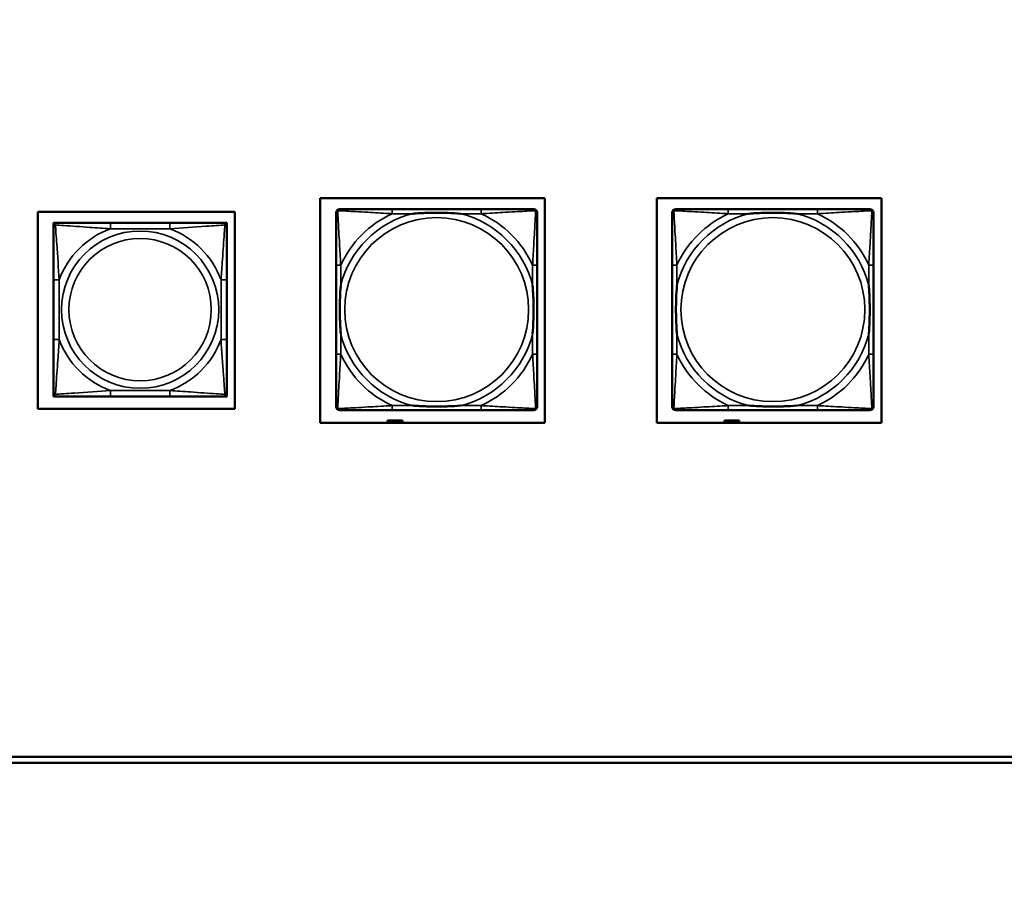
# Model space of a CAD drawing. Header units: inches. Extents: x 1.9 to 64.4, y 1.6 to 69.2.
# Tile 278 of 328: x 52.6 to 55.9, y 47.9 to 50.8. Entities that reach past the tile are written whole.
import ezdxf

# ---------------------------------------------------------------- set-up
doc = ezdxf.new("R2010")
doc.units = ezdxf.units.IN
doc.header["$MEASUREMENT"] = 0
for name, color, linetype, lineweight in [('Dimension (ANSI)', 7, 'Continuous', 25), ('Visible (ANSI)', 7, 'Continuous', 50), ('Visible Narrow (ANSI)', 7, 'Continuous', 35)]:
    doc.layers.add(name, color=color, linetype=linetype, lineweight=lineweight)
doc.styles.add('Note Text (ANSI)', font='tahoma.ttf')
doc.dimstyles.new('Default (ANSI)', dxfattribs={"dimtxt": 0.5, "dimasz": 0.098425, "dimexe": 0.125, "dimexo": 0.0625, "dimgap": 0.031496, "dimtad": 0, "dimtih": 1, "dimtoh": 1, "dimrnd": 1e-08, "dimzin": 4, "dimdsep": 46, "dimtxsty": 'Note Text (ANSI)', "dimcen": 0.09, "dimdle": 0.393701, "dimclrd": 256, "dimclre": 256, "dimclrt": 256, "dimadec": 0, "dimazin": 1, "dimtfac": 1, "dimtofl": 0, "dimtmove": 0, "dimatfit": 3, "dimfxl": 1, "dimtolj": 1, "dimtzin": 4, "dimlwd": -1, "dimlwe": -1, "dimarcsym": 0})

# ---------------------------------------------------------------- blocks, each defined once
blk = doc.blocks.new('*D10')
at = {"layer": 'Defpoints', "color": 0}
for p in [(59.5224, 65.0112), (54.8947, 40.8796), (62.5145, 40.8796)]:
    blk.add_point(p, dxfattribs=at)
at = {"layer": 'Dimension (ANSI)'}
for p, q in [((59.5849, 65.0112), (62.6395, 65.0112)), ((62.5145, 64.9128), (62.5145, 53.304)), ((62.5145, 40.978), (62.5145, 52.5868)), ((54.9572, 40.8796), (62.6395, 40.8796))]:
    blk.add_line(p, q, dxfattribs=at)
for points in [[(62.4981, 64.9128), (62.5309, 64.9128), (62.5145, 65.0112)], [(62.4981, 40.978), (62.5309, 40.978), (62.5145, 40.8796)]]:
    blk.add_solid(points, dxfattribs=at)
at = {"layer": 'Dimension (ANSI)', "insert": (60.4801, 53.2725), "char_height": 0.5, "attachment_point": 1, "style": 'Note Text (ANSI)'}
blk.add_mtext('\\A1;24.13 [612.9]', dxfattribs=at)

msp = doc.modelspace()

# ---------------------------------------------------------------- linework, layer by layer
at = {"layer": 'Visible (ANSI)'}
for p, q in [((53.5874, 49.4318), (53.5874, 50.1968)), ((53.5874, 50.1968), (54.3525, 50.1968)), ((54.3525, 50.1968), (54.3525, 49.4318)), ((54.7334, 49.4318), (54.7334, 50.1968)), ((54.7334, 50.1968), (55.4985, 50.1968)), ((55.4985, 50.1968), (55.4985, 49.4318)), ((52.6257, 49.4798), (52.6257, 50.1503)), ((52.6257, 50.1503), (53.2962, 50.1503)), ((53.2962, 50.1503), (53.2962, 49.4798)), ((54.1358, 50.1599), (53.8318, 50.1599)), ((55.2808, 50.1599), (54.9768, 50.1599)), ((52.6785, 50.1127), (52.6903, 50.1127)), ((52.6785, 50.1009), (52.6785, 50.1127)), ((53.075, 50.1127), (52.8727, 50.1127)), ((53.2573, 50.1127), (53.2691, 50.1127)), ((53.2691, 50.1127), (53.2691, 50.1009)), ((53.6413, 49.9694), (53.6413, 49.6654)), ((54.3263, 49.6654), (54.3263, 49.9694)), ((54.7863, 49.9694), (54.7863, 49.6654)), ((55.4713, 49.6654), (55.4713, 49.9694)), ((52.6785, 49.9185), (52.6785, 49.7162)), ((53.2691, 49.7162), (53.2691, 49.9185)), ((52.6785, 49.5221), (52.6785, 49.5339)), ((53.2691, 49.5339), (53.2691, 49.5221)), ((52.6903, 49.5221), (52.6785, 49.5221)), ((52.8727, 49.5221), (53.075, 49.5221)), ((53.2691, 49.5221), (53.2573, 49.5221)), ((53.2962, 49.4798), (52.6257, 49.4798)), ((53.8318, 49.4749), (54.1358, 49.4749)), ((54.9768, 49.4749), (55.2808, 49.4749)), ((54.3525, 49.4318), (53.5874, 49.4318)), ((53.8224, 49.4396), (53.8166, 49.4396)), ((53.8166, 49.4396), (53.8166, 49.4318)), ((53.8224, 49.4396), (53.8537, 49.4396)), ((53.8224, 49.4318), (53.8224, 49.4396)), ((53.8537, 49.4318), (53.8537, 49.4396)), ((53.8537, 49.4396), (53.8578, 49.4396)), ((53.8578, 49.4396), (53.8578, 49.4318)), ((53.8578, 49.4396), (53.8617, 49.4396)), ((53.8676, 49.4396), (53.8617, 49.4396)), ((53.8617, 49.4396), (53.8617, 49.4318)), ((53.8676, 49.4318), (53.8676, 49.4396)), ((55.4985, 49.4318), (54.7334, 49.4318)), ((54.9694, 49.4396), (54.9636, 49.4396)), ((54.9636, 49.4396), (54.9636, 49.4318)), ((54.9694, 49.4396), (55.0007, 49.4396)), ((54.9694, 49.4318), (54.9694, 49.4396)), ((55.0007, 49.4318), (55.0007, 49.4396)), ((55.0007, 49.4396), (55.0048, 49.4396)), ((55.0048, 49.4396), (55.0048, 49.4318)), ((55.0048, 49.4396), (55.0087, 49.4396)), ((55.0146, 49.4396), (55.0087, 49.4396)), ((55.0087, 49.4396), (55.0087, 49.4318)), ((55.0146, 49.4318), (55.0146, 49.4396)), ((51.2755, 48.2945), (58.1652, 48.2945)), ((58.1652, 48.2745), (51.2755, 48.2745))]:
    msp.add_line(p, q, dxfattribs=at)
for centre, start, end in [((53.6531, 50.1481), 90, 180), ((54.3145, 50.1481), 0, 90), ((54.7981, 50.1481), 90, 180), ((55.4595, 50.1481), 0, 90), ((52.6903, 50.1009), 90, 180), ((53.2573, 50.1009), 0, 90), ((52.6903, 49.5339), 180, 270), ((53.2573, 49.5339), 270, 0), ((53.6531, 49.4867), 180, 270), ((54.3145, 49.4867), 270, 360), ((54.7981, 49.4867), 180, 270), ((55.4595, 49.4867), 270, 360)]:
    msp.add_arc(centre, 0.0118, start, end, dxfattribs=at)
for points, knots in [([(53.6413, 50.1481), (53.6413, 50.1332), (53.6413, 50.0916), (53.6413, 50.051), (53.6413, 50.0244), (53.6413, 49.9966), (53.6413, 49.9694)], [-0.5252205, -0.5252205, -0.5252205, -0.5252205, -0.20743, -0.20743, -0.20743, 0, 0, 0, 0]), ([(53.8318, 50.1599), (53.8283, 50.1599), (53.8247, 50.1599), (53.8211, 50.1599), (53.7879, 50.1599), (53.7542, 50.1599), (53.7233, 50.1599), (53.6964, 50.1599), (53.6708, 50.1599), (53.6574, 50.1599), (53.6558, 50.1599), (53.6543, 50.1599), (53.6531, 50.1599)], [0, 0, 0, 0, 0.0272471, 0.0272471, 0.0272471, 0.2790553, 0.2790553, 0.2790553, 0.4988354, 0.4988354, 0.4988354, 0.5252205, 0.5252205, 0.5252205, 0.5252205]), ([(53.9011, 50.1442), (53.9015, 50.1442), (53.9019, 50.1442), (53.9184, 50.1455), (53.9345, 50.1463), (53.9575, 50.147), (53.9642, 50.1472), (53.9733, 50.1473), (53.9758, 50.1473), (53.9799, 50.1473), (53.9815, 50.1473), (53.9846, 50.1473), (53.9861, 50.1473), (53.9897, 50.1473), (53.9918, 50.1473), (53.9979, 50.1473), (54.0021, 50.1472), (54.0118, 50.147), (54.0174, 50.1468), (54.0372, 50.1461), (54.0512, 50.1453), (54.0657, 50.1442), (54.0661, 50.1442), (54.0666, 50.1442)], [-0.416114, -0.416114, -0.416114, -0.416114, -0.4127691, -0.4127691, -0.2896446, -0.2896446, -0.2388934, -0.2388934, -0.2201881, -0.2201881, -0.2080204, -0.2080204, -0.196499, -0.196499, -0.1809939, -0.1809939, -0.149741, -0.149741, -0.1073162, -0.1073162, 0, 0, 0.0033356, 0.0033356, 0.0033356, 0.0033356]), ([(54.3145, 50.1599), (54.2996, 50.1599), (54.258, 50.1599), (54.2174, 50.1599), (54.1908, 50.1599), (54.163, 50.1599), (54.1358, 50.1599)], [-0.5252205, -0.5252205, -0.5252205, -0.5252205, -0.20743, -0.20743, -0.20743, 0, 0, 0, 0]), ([(54.3263, 49.9694), (54.3263, 49.9729), (54.3263, 49.9765), (54.3263, 49.9801), (54.3263, 50.0133), (54.3263, 50.047), (54.3263, 50.0779), (54.3263, 50.1048), (54.3263, 50.1304), (54.3263, 50.1438), (54.3263, 50.1454), (54.3263, 50.1469), (54.3263, 50.1481)], [0, 0, 0, 0, 0.0272471, 0.0272471, 0.0272471, 0.2790553, 0.2790553, 0.2790553, 0.4988354, 0.4988354, 0.4988354, 0.5252205, 0.5252205, 0.5252205, 0.5252205]), ([(54.7863, 50.1481), (54.7863, 50.1332), (54.7863, 50.0916), (54.7863, 50.051), (54.7863, 50.0244), (54.7863, 49.9966), (54.7863, 49.9694)], [-0.5252205, -0.5252205, -0.5252205, -0.5252205, -0.20743, -0.20743, -0.20743, 0, 0, 0, 0]), ([(54.9768, 50.1599), (54.9733, 50.1599), (54.9697, 50.1599), (54.9661, 50.1599), (54.9329, 50.1599), (54.8992, 50.1599), (54.8683, 50.1599), (54.8414, 50.1599), (54.8158, 50.1599), (54.8024, 50.1599), (54.8008, 50.1599), (54.7993, 50.1599), (54.7981, 50.1599)], [0, 0, 0, 0, 0.0272471, 0.0272471, 0.0272471, 0.2790553, 0.2790553, 0.2790553, 0.4988354, 0.4988354, 0.4988354, 0.5252205, 0.5252205, 0.5252205, 0.5252205]), ([(55.0461, 50.1442), (55.0465, 50.1442), (55.0469, 50.1442), (55.0634, 50.1455), (55.0795, 50.1463), (55.1025, 50.147), (55.1092, 50.1472), (55.1183, 50.1473), (55.1208, 50.1473), (55.1249, 50.1473), (55.1265, 50.1473), (55.1296, 50.1473), (55.1311, 50.1473), (55.1347, 50.1473), (55.1368, 50.1473), (55.1429, 50.1473), (55.1471, 50.1472), (55.1568, 50.147), (55.1624, 50.1468), (55.1822, 50.1461), (55.1962, 50.1453), (55.2107, 50.1442), (55.2111, 50.1442), (55.2116, 50.1442)], [-0.416114, -0.416114, -0.416114, -0.416114, -0.4127691, -0.4127691, -0.2896446, -0.2896446, -0.2388934, -0.2388934, -0.2201881, -0.2201881, -0.2080204, -0.2080204, -0.196499, -0.196499, -0.1809939, -0.1809939, -0.149741, -0.149741, -0.1073162, -0.1073162, 0, 0, 0.0033356, 0.0033356, 0.0033356, 0.0033356]), ([(55.4595, 50.1599), (55.4446, 50.1599), (55.403, 50.1599), (55.3624, 50.1599), (55.3358, 50.1599), (55.308, 50.1599), (55.2808, 50.1599)], [-0.5252205, -0.5252205, -0.5252205, -0.5252205, -0.20743, -0.20743, -0.20743, 0, 0, 0, 0]), ([(55.4713, 49.9694), (55.4713, 49.9729), (55.4713, 49.9765), (55.4713, 49.9801), (55.4713, 50.0133), (55.4713, 50.047), (55.4713, 50.0779), (55.4713, 50.1048), (55.4713, 50.1304), (55.4713, 50.1438), (55.4713, 50.1454), (55.4713, 50.1469), (55.4713, 50.1481)], [0, 0, 0, 0, 0.0272471, 0.0272471, 0.0272471, 0.2790553, 0.2790553, 0.2790553, 0.4988354, 0.4988354, 0.4988354, 0.5252205, 0.5252205, 0.5252205, 0.5252205]), ([(52.8727, 50.1127), (52.849, 50.1127), (52.825, 50.1127), (52.8016, 50.1127), (52.771, 50.1127), (52.7401, 50.1127), (52.7168, 50.1127), (52.7048, 50.1127), (52.6952, 50.1127), (52.6903, 50.1127)], [0.2569537, 0.2569537, 0.2569537, 0.2569537, 0.4371919, 0.4371919, 0.4371919, 0.6739428, 0.6739428, 0.6739428, 0.7963818, 0.7963818, 0.7963818, 0.7963818]), ([(53.2573, 50.1127), (53.2515, 50.1127), (53.239, 50.1127), (53.2238, 50.1127), (53.2004, 50.1127), (53.1713, 50.1127), (53.1422, 50.1127), (53.12, 50.1127), (53.0974, 50.1127), (53.075, 50.1127)], [-0.7968224, -0.7968224, -0.7968224, -0.7968224, -0.6514613, -0.6514613, -0.6514613, -0.427691, -0.427691, -0.427691, -0.2569517, -0.2569517, -0.2569517, -0.2569517]), ([(52.6785, 50.1009), (52.6785, 50.0951), (52.6785, 50.0826), (52.6785, 50.0674), (52.6785, 50.044), (52.6785, 50.0149), (52.6785, 49.9858), (52.6785, 49.9636), (52.6785, 49.941), (52.6785, 49.9185)], [-0.7968224, -0.7968224, -0.7968224, -0.7968224, -0.6514613, -0.6514613, -0.6514613, -0.427691, -0.427691, -0.427691, -0.2569517, -0.2569517, -0.2569517, -0.2569517]), ([(53.2691, 49.9185), (53.2691, 49.9422), (53.2691, 49.9662), (53.2691, 49.9896), (53.2691, 50.0202), (53.2691, 50.0511), (53.2691, 50.0744), (53.2691, 50.0864), (53.2691, 50.096), (53.2691, 50.1009)], [0.2569537, 0.2569537, 0.2569537, 0.2569537, 0.4371919, 0.4371919, 0.4371919, 0.6739428, 0.6739428, 0.6739428, 0.7963818, 0.7963818, 0.7963818, 0.7963818]), ([(53.657, 49.7347), (53.657, 49.7351), (53.657, 49.7355), (53.6557, 49.752), (53.6549, 49.7681), (53.6542, 49.791), (53.654, 49.7977), (53.6539, 49.8069), (53.6539, 49.8094), (53.6539, 49.8135), (53.6539, 49.8151), (53.6539, 49.8182), (53.6539, 49.8197), (53.6539, 49.8233), (53.6539, 49.8254), (53.6539, 49.8315), (53.654, 49.8357), (53.6542, 49.8454), (53.6544, 49.851), (53.6551, 49.8708), (53.6559, 49.8848), (53.657, 49.8993), (53.657, 49.8997), (53.657, 49.9002)], [-0.416114, -0.416114, -0.416114, -0.416114, -0.4127691, -0.4127691, -0.2896446, -0.2896446, -0.2388934, -0.2388934, -0.2201881, -0.2201881, -0.2080204, -0.2080204, -0.196499, -0.196499, -0.1809939, -0.1809939, -0.149741, -0.149741, -0.1073162, -0.1073162, 0, 0, 0.0033356, 0.0033356, 0.0033356, 0.0033356]), ([(54.3106, 49.9002), (54.3106, 49.8997), (54.3106, 49.8993), (54.3119, 49.8828), (54.3127, 49.8667), (54.3135, 49.8438), (54.3136, 49.8371), (54.3137, 49.8279), (54.3137, 49.8254), (54.3137, 49.8213), (54.3138, 49.8197), (54.3138, 49.8166), (54.3138, 49.8151), (54.3137, 49.8115), (54.3137, 49.8095), (54.3137, 49.8033), (54.3136, 49.7991), (54.3134, 49.7894), (54.3132, 49.7838), (54.3125, 49.7641), (54.3117, 49.75), (54.3106, 49.7355), (54.3106, 49.7351), (54.3106, 49.7347)], [-0.416114, -0.416114, -0.416114, -0.416114, -0.4127691, -0.4127691, -0.2896446, -0.2896446, -0.2388934, -0.2388934, -0.2201881, -0.2201881, -0.2080204, -0.2080204, -0.196499, -0.196499, -0.1809939, -0.1809939, -0.149741, -0.149741, -0.1073162, -0.1073162, 0, 0, 0.0033356, 0.0033356, 0.0033356, 0.0033356]), ([(54.802, 49.7347), (54.802, 49.7351), (54.802, 49.7355), (54.8007, 49.752), (54.7999, 49.7681), (54.7992, 49.791), (54.799, 49.7977), (54.7989, 49.8069), (54.7989, 49.8094), (54.7989, 49.8135), (54.7989, 49.8151), (54.7989, 49.8182), (54.7989, 49.8197), (54.7989, 49.8233), (54.7989, 49.8254), (54.7989, 49.8315), (54.799, 49.8357), (54.7992, 49.8454), (54.7994, 49.851), (54.8001, 49.8708), (54.8009, 49.8848), (54.802, 49.8993), (54.802, 49.8997), (54.802, 49.9002)], [-0.416114, -0.416114, -0.416114, -0.416114, -0.4127691, -0.4127691, -0.2896446, -0.2896446, -0.2388934, -0.2388934, -0.2201881, -0.2201881, -0.2080204, -0.2080204, -0.196499, -0.196499, -0.1809939, -0.1809939, -0.149741, -0.149741, -0.1073162, -0.1073162, 0, 0, 0.0033356, 0.0033356, 0.0033356, 0.0033356]), ([(55.4556, 49.9002), (55.4556, 49.8997), (55.4556, 49.8993), (55.4569, 49.8828), (55.4577, 49.8667), (55.4585, 49.8438), (55.4586, 49.8371), (55.4587, 49.8279), (55.4587, 49.8254), (55.4587, 49.8213), (55.4588, 49.8197), (55.4588, 49.8166), (55.4588, 49.8151), (55.4587, 49.8115), (55.4587, 49.8095), (55.4587, 49.8033), (55.4586, 49.7991), (55.4584, 49.7894), (55.4582, 49.7838), (55.4575, 49.7641), (55.4567, 49.75), (55.4556, 49.7355), (55.4556, 49.7351), (55.4556, 49.7347)], [-0.416114, -0.416114, -0.416114, -0.416114, -0.4127691, -0.4127691, -0.2896446, -0.2896446, -0.2388934, -0.2388934, -0.2201881, -0.2201881, -0.2080204, -0.2080204, -0.196499, -0.196499, -0.1809939, -0.1809939, -0.149741, -0.149741, -0.1073162, -0.1073162, 0, 0, 0.0033356, 0.0033356, 0.0033356, 0.0033356]), ([(52.6785, 49.7162), (52.6785, 49.6926), (52.6785, 49.6686), (52.6785, 49.6452), (52.6785, 49.6146), (52.6785, 49.5837), (52.6785, 49.5604), (52.6785, 49.5484), (52.6785, 49.5388), (52.6785, 49.5339)], [0.2569537, 0.2569537, 0.2569537, 0.2569537, 0.4371919, 0.4371919, 0.4371919, 0.6739428, 0.6739428, 0.6739428, 0.7963818, 0.7963818, 0.7963818, 0.7963818]), ([(53.2691, 49.5339), (53.2691, 49.5397), (53.2691, 49.5522), (53.2691, 49.5674), (53.2691, 49.5908), (53.2691, 49.6199), (53.2691, 49.649), (53.2691, 49.6712), (53.2691, 49.6938), (53.2691, 49.7162)], [-0.7968224, -0.7968224, -0.7968224, -0.7968224, -0.6514613, -0.6514613, -0.6514613, -0.427691, -0.427691, -0.427691, -0.2569517, -0.2569517, -0.2569517, -0.2569517]), ([(53.6413, 49.6654), (53.6413, 49.6382), (53.6413, 49.6104), (53.6413, 49.5838), (53.6413, 49.5432), (53.6413, 49.5016), (53.6413, 49.4867)], [3.9382945, 3.9382945, 3.9382945, 3.9382945, 4.1457245, 4.1457245, 4.1457245, 4.463515, 4.463515, 4.463515, 4.463515]), ([(54.3263, 49.4867), (54.3263, 49.5016), (54.3263, 49.5432), (54.3263, 49.5838), (54.3263, 49.6104), (54.3263, 49.6382), (54.3263, 49.6654)], [-0.5252205, -0.5252205, -0.5252205, -0.5252205, -0.20743, -0.20743, -0.20743, 0, 0, 0, 0]), ([(54.7863, 49.6654), (54.7863, 49.6382), (54.7863, 49.6104), (54.7863, 49.5838), (54.7863, 49.5432), (54.7863, 49.5016), (54.7863, 49.4867)], [3.9382945, 3.9382945, 3.9382945, 3.9382945, 4.1457245, 4.1457245, 4.1457245, 4.463515, 4.463515, 4.463515, 4.463515]), ([(55.4713, 49.4867), (55.4713, 49.5016), (55.4713, 49.5432), (55.4713, 49.5838), (55.4713, 49.6104), (55.4713, 49.6382), (55.4713, 49.6654)], [-0.5252205, -0.5252205, -0.5252205, -0.5252205, -0.20743, -0.20743, -0.20743, 0, 0, 0, 0]), ([(52.6903, 49.5221), (52.6961, 49.5221), (52.7086, 49.5221), (52.7238, 49.5221), (52.7472, 49.5221), (52.7763, 49.5221), (52.8054, 49.5221), (52.8276, 49.5221), (52.8502, 49.5221), (52.8727, 49.5221)], [-0.7968224, -0.7968224, -0.7968224, -0.7968224, -0.6514613, -0.6514613, -0.6514613, -0.427691, -0.427691, -0.427691, -0.2569517, -0.2569517, -0.2569517, -0.2569517]), ([(53.075, 49.5221), (53.0986, 49.5221), (53.1226, 49.5221), (53.146, 49.5221), (53.1766, 49.5221), (53.2075, 49.5221), (53.2308, 49.5221), (53.2428, 49.5221), (53.2524, 49.5221), (53.2573, 49.5221)], [0.2569537, 0.2569537, 0.2569537, 0.2569537, 0.4371919, 0.4371919, 0.4371919, 0.6739428, 0.6739428, 0.6739428, 0.7963818, 0.7963818, 0.7963818, 0.7963818]), ([(53.6531, 49.4749), (53.668, 49.4749), (53.7096, 49.4749), (53.7502, 49.4749), (53.7768, 49.4749), (53.8046, 49.4749), (53.8318, 49.4749)], [-0.5252205, -0.5252205, -0.5252205, -0.5252205, -0.20743, -0.20743, -0.20743, 0, 0, 0, 0]), ([(54.0666, 49.4906), (54.0661, 49.4906), (54.0657, 49.4906), (54.0512, 49.4895), (54.0372, 49.4887), (54.0174, 49.488), (54.0118, 49.4878), (54.0021, 49.4876), (53.9979, 49.4875), (53.9918, 49.4875), (53.9897, 49.4875), (53.9861, 49.4875), (53.9846, 49.4875), (53.9815, 49.4875), (53.9799, 49.4875), (53.9758, 49.4875), (53.9733, 49.4875), (53.9642, 49.4876), (53.9575, 49.4878), (53.9345, 49.4885), (53.9184, 49.4893), (53.9019, 49.4906), (53.9015, 49.4906), (53.9011, 49.4906)], [-0.4149464, -0.4149464, -0.4149464, -0.4149464, -0.41162, -0.41162, -0.3046026, -0.3046026, -0.2622958, -0.2622958, -0.23113, -0.23113, -0.215668, -0.215668, -0.2041787, -0.2041787, -0.1920448, -0.1920448, -0.1733916, -0.1733916, -0.1227817, -0.1227817, 0, 0, 0.0033356, 0.0033356, 0.0033356, 0.0033356]), ([(54.1358, 49.4749), (54.163, 49.4749), (54.1908, 49.4749), (54.2174, 49.4749), (54.258, 49.4749), (54.2996, 49.4749), (54.3145, 49.4749)], [3.9382945, 3.9382945, 3.9382945, 3.9382945, 4.1457245, 4.1457245, 4.1457245, 4.463515, 4.463515, 4.463515, 4.463515]), ([(54.7981, 49.4749), (54.813, 49.4749), (54.8546, 49.4749), (54.8952, 49.4749), (54.9218, 49.4749), (54.9496, 49.4749), (54.9768, 49.4749)], [-0.5252205, -0.5252205, -0.5252205, -0.5252205, -0.20743, -0.20743, -0.20743, 0, 0, 0, 0]), ([(55.2116, 49.4906), (55.2111, 49.4906), (55.2107, 49.4906), (55.1962, 49.4895), (55.1822, 49.4887), (55.1624, 49.488), (55.1568, 49.4878), (55.1471, 49.4876), (55.1429, 49.4875), (55.1368, 49.4875), (55.1347, 49.4875), (55.1311, 49.4875), (55.1296, 49.4875), (55.1265, 49.4875), (55.1249, 49.4875), (55.1208, 49.4875), (55.1183, 49.4875), (55.1092, 49.4876), (55.1025, 49.4878), (55.0795, 49.4885), (55.0634, 49.4893), (55.0469, 49.4906), (55.0465, 49.4906), (55.0461, 49.4906)], [-0.4149464, -0.4149464, -0.4149464, -0.4149464, -0.41162, -0.41162, -0.3046026, -0.3046026, -0.2622958, -0.2622958, -0.23113, -0.23113, -0.215668, -0.215668, -0.2041787, -0.2041787, -0.1920448, -0.1920448, -0.1733916, -0.1733916, -0.1227817, -0.1227817, 0, 0, 0.0033356, 0.0033356, 0.0033356, 0.0033356]), ([(55.2808, 49.4749), (55.308, 49.4749), (55.3358, 49.4749), (55.3624, 49.4749), (55.403, 49.4749), (55.4446, 49.4749), (55.4595, 49.4749)], [3.9382945, 3.9382945, 3.9382945, 3.9382945, 4.1457245, 4.1457245, 4.1457245, 4.463515, 4.463515, 4.463515, 4.463515])]:
    msp.add_open_spline(points, degree=3, knots=knots, dxfattribs=at)
at = {"layer": 'Visible Narrow (ANSI)'}
for p, q in [((53.8318, 50.1599), (53.8318, 50.1442)), ((53.8318, 50.1442), (53.9011, 50.1442)), ((54.0666, 50.1442), (54.1358, 50.1442)), ((54.1358, 50.1599), (54.1358, 50.1442)), ((54.9768, 50.1599), (54.9768, 50.1442)), ((54.9768, 50.1442), (55.0461, 50.1442)), ((55.2116, 50.1442), (55.2808, 50.1442)), ((55.2808, 50.1599), (55.2808, 50.1442)), ((52.8727, 50.1127), (52.8727, 50.093)), ((53.075, 50.1127), (53.075, 50.093)), ((52.8727, 50.093), (53.075, 50.093)), ((53.657, 49.9694), (53.6413, 49.9694)), ((53.657, 49.9002), (53.657, 49.9694)), ((54.3263, 49.9694), (54.3106, 49.9694)), ((54.3106, 49.9694), (54.3106, 49.9002)), ((54.802, 49.9694), (54.7863, 49.9694)), ((54.802, 49.9002), (54.802, 49.9694)), ((55.4713, 49.9694), (55.4556, 49.9694)), ((55.4556, 49.9694), (55.4556, 49.9002)), ((52.6785, 49.9185), (52.6982, 49.9185)), ((52.6982, 49.7162), (52.6982, 49.9185)), ((53.2494, 49.9185), (53.2494, 49.7162)), ((53.2691, 49.9185), (53.2494, 49.9185)), ((53.657, 49.6654), (53.657, 49.7347)), ((54.3106, 49.7347), (54.3106, 49.6654)), ((54.802, 49.6654), (54.802, 49.7347)), ((55.4556, 49.7347), (55.4556, 49.6654)), ((52.6785, 49.7162), (52.6982, 49.7162)), ((53.2691, 49.7162), (53.2494, 49.7162)), ((53.657, 49.6654), (53.6413, 49.6654)), ((54.3263, 49.6654), (54.3106, 49.6654)), ((54.802, 49.6654), (54.7863, 49.6654)), ((55.4713, 49.6654), (55.4556, 49.6654)), ((53.075, 49.5418), (52.8727, 49.5418)), ((52.8727, 49.5221), (52.8727, 49.5418)), ((53.075, 49.5221), (53.075, 49.5418)), ((53.8318, 49.4906), (53.8318, 49.4749)), ((53.9011, 49.4906), (53.8318, 49.4906)), ((54.1358, 49.4906), (54.0666, 49.4906)), ((54.1358, 49.4906), (54.1358, 49.4749)), ((54.9768, 49.4906), (54.9768, 49.4749)), ((55.0461, 49.4906), (54.9768, 49.4906)), ((55.2808, 49.4906), (55.2116, 49.4906)), ((55.2808, 49.4906), (55.2808, 49.4749))]:
    msp.add_line(p, q, dxfattribs=at)
for centre, radius in [((53.9838, 49.8174), 0.3133), ((55.1288, 49.8174), 0.3133), ((52.9738, 49.8174), 0.2678), ((52.9738, 49.8174), 0.2424)]:
    msp.add_circle(centre, radius, dxfattribs=at)
for centre, radius, start, end in [((53.9838, 49.8174), 0.3371, 104.2103, 165.7897), ((53.9838, 49.8174), 0.3604, 114.9407, 155.0593), ((53.9838, 49.8174), 0.3371, 14.2103, 75.7897), ((53.9838, 49.8174), 0.3604, 24.9407, 65.0593), ((55.1288, 49.8174), 0.3371, 104.2103, 165.7897), ((55.1288, 49.8174), 0.3604, 114.9407, 155.0593), ((55.1288, 49.8174), 0.3371, 14.2103, 75.7897), ((55.1288, 49.8174), 0.3604, 24.9407, 65.0593), ((52.9738, 49.8174), 0.2936, 110.1547, 159.8453), ((52.9738, 49.8174), 0.2936, 20.1547, 69.8453), ((53.9838, 49.8174), 0.3371, 194.2103, 255.7897), ((53.9838, 49.8174), 0.3371, 284.2103, 345.7897), ((55.1288, 49.8174), 0.3371, 194.2103, 255.7897), ((55.1288, 49.8174), 0.3371, 284.2103, 345.7897), ((52.9738, 49.8174), 0.2936, 200.1547, 249.8453), ((52.9738, 49.8174), 0.2936, 290.1547, 339.8453), ((53.9838, 49.8174), 0.3604, 204.9407, 245.0593), ((53.9838, 49.8174), 0.3604, 294.9407, 335.0593), ((55.1288, 49.8174), 0.3604, 204.9407, 245.0593), ((55.1288, 49.8174), 0.3604, 294.9407, 335.0593)]:
    msp.add_arc(centre, radius, start, end, dxfattribs=at)
for points, knots in [([(53.6413, 50.1481), (53.6413, 50.1487), (53.6414, 50.1493), (53.6416, 50.1503), (53.6418, 50.1507), (53.6421, 50.1514), (53.6422, 50.1516), (53.6425, 50.152), (53.6426, 50.1521), (53.6429, 50.1525), (53.6432, 50.1528), (53.6439, 50.1534), (53.6444, 50.1537), (53.6455, 50.1542), (53.646, 50.1545), (53.6466, 50.1546)], [-0.02627331, -0.02627331, -0.02627331, -0.02627331, -0.02158775, -0.02158775, -0.01736415, -0.01736415, -0.0147244, -0.0147244, -0.01307456, -0.01307456, -0.00977487, -0.00977487, -0.00449537, -0.00449537, 0.00012419, 0.00012419, 0.00012419, 0.00012419]), ([(53.6466, 50.1546), (53.6468, 50.1552), (53.647, 50.1558), (53.6475, 50.1568), (53.6478, 50.1573), (53.6484, 50.158), (53.6487, 50.1583), (53.6491, 50.1586), (53.6492, 50.1587), (53.6496, 50.159), (53.6499, 50.1591), (53.6505, 50.1594), (53.6509, 50.1596), (53.6519, 50.1598), (53.6525, 50.1599), (53.6531, 50.1599)], [-0.00012419, -0.00012419, -0.00012419, -0.00012419, 0.00449537, 0.00449537, 0.00977487, 0.00977487, 0.01307456, 0.01307456, 0.0147244, 0.0147244, 0.01736415, 0.01736415, 0.02158775, 0.02158775, 0.02627331, 0.02627331, 0.02627331, 0.02627331]), ([(53.657, 49.9694), (53.6568, 49.9731), (53.6566, 49.9769), (53.6551, 50.0042), (53.6537, 50.0284), (53.6515, 50.0663), (53.6507, 50.0803), (53.6487, 50.1156), (53.6476, 50.1357), (53.6468, 50.1511), (53.6467, 50.1529), (53.6466, 50.1546)], [0, 0, 0, 0, 0.0278591, 0.0278591, 0.201273, 0.201273, 0.3066357, 0.3066357, 0.475216, 0.475216, 0.5007189, 0.5007189, 0.5007189, 0.5007189]), ([(53.6466, 50.1546), (53.6483, 50.1545), (53.6501, 50.1545), (53.6655, 50.1536), (53.6857, 50.1526), (53.7209, 50.1506), (53.7349, 50.1497), (53.7728, 50.1475), (53.797, 50.1461), (53.8243, 50.1446), (53.8281, 50.1444), (53.8318, 50.1442)], [-0.5007189, -0.5007189, -0.5007189, -0.5007189, -0.475216, -0.475216, -0.3066357, -0.3066357, -0.201273, -0.201273, -0.0278591, -0.0278591, 0, 0, 0, 0]), ([(54.1358, 50.1442), (54.1395, 50.1444), (54.1433, 50.1446), (54.1706, 50.1461), (54.1948, 50.1475), (54.2327, 50.1497), (54.2467, 50.1506), (54.282, 50.1526), (54.3021, 50.1536), (54.3175, 50.1545), (54.3193, 50.1545), (54.321, 50.1546)], [0, 0, 0, 0, 0.0278591, 0.0278591, 0.201273, 0.201273, 0.3066357, 0.3066357, 0.475216, 0.475216, 0.5007189, 0.5007189, 0.5007189, 0.5007189]), ([(54.321, 50.1546), (54.321, 50.1529), (54.3209, 50.1511), (54.32, 50.1357), (54.319, 50.1156), (54.317, 50.0803), (54.3161, 50.0663), (54.3139, 50.0284), (54.3125, 50.0042), (54.311, 49.9769), (54.3108, 49.9731), (54.3106, 49.9694)], [-0.5007189, -0.5007189, -0.5007189, -0.5007189, -0.475216, -0.475216, -0.3066357, -0.3066357, -0.201273, -0.201273, -0.0278591, -0.0278591, 0, 0, 0, 0]), ([(54.3145, 50.1599), (54.3151, 50.1599), (54.3157, 50.1598), (54.3167, 50.1596), (54.3171, 50.1594), (54.3178, 50.1591), (54.318, 50.159), (54.3184, 50.1587), (54.3185, 50.1586), (54.3189, 50.1583), (54.3192, 50.158), (54.3198, 50.1573), (54.3201, 50.1568), (54.3206, 50.1558), (54.3209, 50.1552), (54.321, 50.1546)], [-0.02627331, -0.02627331, -0.02627331, -0.02627331, -0.02158775, -0.02158775, -0.01736415, -0.01736415, -0.0147244, -0.0147244, -0.01307456, -0.01307456, -0.00977487, -0.00977487, -0.00449537, -0.00449537, 0.00012419, 0.00012419, 0.00012419, 0.00012419]), ([(54.321, 50.1546), (54.3216, 50.1545), (54.3222, 50.1542), (54.3232, 50.1537), (54.3237, 50.1534), (54.3244, 50.1528), (54.3247, 50.1525), (54.325, 50.1521), (54.3251, 50.152), (54.3254, 50.1516), (54.3255, 50.1514), (54.3258, 50.1507), (54.326, 50.1503), (54.3263, 50.1493), (54.3263, 50.1487), (54.3263, 50.1481)], [-0.00012419, -0.00012419, -0.00012419, -0.00012419, 0.00449537, 0.00449537, 0.00977487, 0.00977487, 0.01307456, 0.01307456, 0.0147244, 0.0147244, 0.01736415, 0.01736415, 0.02158775, 0.02158775, 0.02627331, 0.02627331, 0.02627331, 0.02627331]), ([(54.7863, 50.1481), (54.7863, 50.1487), (54.7864, 50.1493), (54.7866, 50.1503), (54.7868, 50.1507), (54.7871, 50.1514), (54.7872, 50.1516), (54.7875, 50.152), (54.7876, 50.1521), (54.7879, 50.1525), (54.7882, 50.1528), (54.7889, 50.1534), (54.7894, 50.1537), (54.7905, 50.1542), (54.791, 50.1545), (54.7916, 50.1546)], [-0.02627331, -0.02627331, -0.02627331, -0.02627331, -0.02158775, -0.02158775, -0.01736415, -0.01736415, -0.0147244, -0.0147244, -0.01307456, -0.01307456, -0.00977487, -0.00977487, -0.00449537, -0.00449537, 0.00012419, 0.00012419, 0.00012419, 0.00012419]), ([(54.7916, 50.1546), (54.7918, 50.1552), (54.792, 50.1558), (54.7925, 50.1568), (54.7928, 50.1573), (54.7934, 50.158), (54.7937, 50.1583), (54.7941, 50.1586), (54.7942, 50.1587), (54.7946, 50.159), (54.7949, 50.1591), (54.7955, 50.1594), (54.7959, 50.1596), (54.7969, 50.1598), (54.7975, 50.1599), (54.7981, 50.1599)], [-0.00012419, -0.00012419, -0.00012419, -0.00012419, 0.00449537, 0.00449537, 0.00977487, 0.00977487, 0.01307456, 0.01307456, 0.0147244, 0.0147244, 0.01736415, 0.01736415, 0.02158775, 0.02158775, 0.02627331, 0.02627331, 0.02627331, 0.02627331]), ([(54.802, 49.9694), (54.8018, 49.9731), (54.8016, 49.9769), (54.8001, 50.0042), (54.7987, 50.0284), (54.7965, 50.0663), (54.7957, 50.0803), (54.7937, 50.1156), (54.7926, 50.1357), (54.7918, 50.1511), (54.7917, 50.1529), (54.7916, 50.1546)], [0, 0, 0, 0, 0.0278591, 0.0278591, 0.201273, 0.201273, 0.3066357, 0.3066357, 0.475216, 0.475216, 0.5007189, 0.5007189, 0.5007189, 0.5007189]), ([(54.7916, 50.1546), (54.7933, 50.1545), (54.7951, 50.1545), (54.8105, 50.1536), (54.8307, 50.1526), (54.8659, 50.1506), (54.8799, 50.1497), (54.9178, 50.1475), (54.942, 50.1461), (54.9693, 50.1446), (54.9731, 50.1444), (54.9768, 50.1442)], [-0.5007189, -0.5007189, -0.5007189, -0.5007189, -0.475216, -0.475216, -0.3066357, -0.3066357, -0.201273, -0.201273, -0.0278591, -0.0278591, 0, 0, 0, 0]), ([(55.2808, 50.1442), (55.2845, 50.1444), (55.2883, 50.1446), (55.3156, 50.1461), (55.3398, 50.1475), (55.3777, 50.1497), (55.3917, 50.1506), (55.427, 50.1526), (55.4471, 50.1536), (55.4625, 50.1545), (55.4643, 50.1545), (55.466, 50.1546)], [0, 0, 0, 0, 0.0278591, 0.0278591, 0.201273, 0.201273, 0.3066357, 0.3066357, 0.475216, 0.475216, 0.5007189, 0.5007189, 0.5007189, 0.5007189]), ([(55.466, 50.1546), (55.466, 50.1529), (55.4659, 50.1511), (55.465, 50.1357), (55.464, 50.1156), (55.462, 50.0803), (55.4611, 50.0663), (55.4589, 50.0284), (55.4575, 50.0042), (55.456, 49.9769), (55.4558, 49.9731), (55.4556, 49.9694)], [-0.5007189, -0.5007189, -0.5007189, -0.5007189, -0.475216, -0.475216, -0.3066357, -0.3066357, -0.201273, -0.201273, -0.0278591, -0.0278591, 0, 0, 0, 0]), ([(55.4595, 50.1599), (55.4601, 50.1599), (55.4607, 50.1598), (55.4617, 50.1596), (55.4621, 50.1594), (55.4628, 50.1591), (55.463, 50.159), (55.4634, 50.1587), (55.4635, 50.1586), (55.4639, 50.1583), (55.4642, 50.158), (55.4648, 50.1573), (55.4651, 50.1568), (55.4656, 50.1558), (55.4659, 50.1552), (55.466, 50.1546)], [-0.02627331, -0.02627331, -0.02627331, -0.02627331, -0.02158775, -0.02158775, -0.01736415, -0.01736415, -0.0147244, -0.0147244, -0.01307456, -0.01307456, -0.00977487, -0.00977487, -0.00449537, -0.00449537, 0.00012419, 0.00012419, 0.00012419, 0.00012419]), ([(55.466, 50.1546), (55.4666, 50.1545), (55.4672, 50.1542), (55.4682, 50.1537), (55.4687, 50.1534), (55.4694, 50.1528), (55.4697, 50.1525), (55.47, 50.1521), (55.4701, 50.152), (55.4704, 50.1516), (55.4705, 50.1514), (55.4708, 50.1507), (55.471, 50.1503), (55.4713, 50.1493), (55.4713, 50.1487), (55.4713, 50.1481)], [-0.00012419, -0.00012419, -0.00012419, -0.00012419, 0.00449537, 0.00449537, 0.00977487, 0.00977487, 0.01307456, 0.01307456, 0.0147244, 0.0147244, 0.01736415, 0.01736415, 0.02158775, 0.02158775, 0.02627331, 0.02627331, 0.02627331, 0.02627331]), ([(52.6785, 50.1009), (52.6785, 50.1014), (52.6786, 50.1019), (52.6788, 50.1028), (52.679, 50.1032), (52.6794, 50.1038), (52.6796, 50.104), (52.6799, 50.1043), (52.68, 50.1044), (52.6804, 50.1047), (52.6808, 50.1049), (52.6817, 50.1054), (52.6823, 50.1056), (52.6838, 50.1058), (52.6845, 50.1058), (52.6854, 50.1058)], [-0.0532704, -0.0532704, -0.0532704, -0.0532704, -0.04377373, -0.04377373, -0.03521335, -0.03521335, -0.02986312, -0.02986312, -0.02651922, -0.02651922, -0.01983142, -0.01983142, -0.00913095, -0.00913095, 0.00023197, 0.00023197, 0.00023197, 0.00023197]), ([(52.6854, 50.1058), (52.6854, 50.1067), (52.6854, 50.1074), (52.6856, 50.1089), (52.6858, 50.1095), (52.6863, 50.1104), (52.6865, 50.1108), (52.6868, 50.1112), (52.6869, 50.1113), (52.6872, 50.1116), (52.6874, 50.1118), (52.688, 50.1122), (52.6884, 50.1124), (52.6893, 50.1126), (52.6898, 50.1127), (52.6903, 50.1127)], [-0.00023197, -0.00023197, -0.00023197, -0.00023197, 0.00913095, 0.00913095, 0.01983142, 0.01983142, 0.02651922, 0.02651922, 0.02986312, 0.02986312, 0.03521335, 0.03521335, 0.04377373, 0.04377373, 0.0532704, 0.0532704, 0.0532704, 0.0532704]), ([(52.6854, 50.1058), (52.693, 50.1053), (52.703, 50.1047), (52.7401, 50.1022), (52.7718, 50.0999), (52.8261, 50.096), (52.8493, 50.0944), (52.8727, 50.093)], [-0.7478145, -0.7478145, -0.7478145, -0.7478145, -0.6493253, -0.6493253, -0.427691, -0.427691, -0.2569537, -0.2569537, -0.2569537, -0.2569537]), ([(52.6982, 49.9185), (52.6958, 49.959), (52.6925, 50.0014), (52.6879, 50.067), (52.6863, 50.0915), (52.6854, 50.1058)], [0.2569517, 0.2569517, 0.2569517, 0.2569517, 0.5559983, 0.5559983, 0.7482818, 0.7482818, 0.7482818, 0.7482818]), ([(53.075, 50.093), (53.1154, 50.0954), (53.1578, 50.0987), (53.2234, 50.1033), (53.2479, 50.1049), (53.2622, 50.1058)], [0.2569517, 0.2569517, 0.2569517, 0.2569517, 0.5559983, 0.5559983, 0.7482818, 0.7482818, 0.7482818, 0.7482818]), ([(53.2622, 50.1058), (53.2617, 50.0982), (53.2611, 50.0882), (53.2586, 50.0511), (53.2563, 50.0194), (53.2524, 49.9651), (53.2508, 49.9419), (53.2494, 49.9185)], [-0.7478145, -0.7478145, -0.7478145, -0.7478145, -0.6493253, -0.6493253, -0.427691, -0.427691, -0.2569537, -0.2569537, -0.2569537, -0.2569537]), ([(53.2573, 50.1127), (53.2578, 50.1127), (53.2583, 50.1126), (53.2592, 50.1124), (53.2596, 50.1122), (53.2602, 50.1118), (53.2604, 50.1116), (53.2607, 50.1113), (53.2608, 50.1112), (53.2611, 50.1108), (53.2613, 50.1104), (53.2618, 50.1095), (53.262, 50.1089), (53.2622, 50.1074), (53.2622, 50.1067), (53.2622, 50.1058)], [-0.0532704, -0.0532704, -0.0532704, -0.0532704, -0.04377373, -0.04377373, -0.03521335, -0.03521335, -0.02986312, -0.02986312, -0.02651922, -0.02651922, -0.01983142, -0.01983142, -0.00913095, -0.00913095, 0.00023197, 0.00023197, 0.00023197, 0.00023197]), ([(53.2622, 50.1058), (53.2631, 50.1058), (53.2638, 50.1058), (53.2653, 50.1056), (53.2659, 50.1054), (53.2669, 50.1049), (53.2672, 50.1047), (53.2676, 50.1044), (53.2677, 50.1043), (53.268, 50.104), (53.2682, 50.1038), (53.2686, 50.1032), (53.2688, 50.1028), (53.269, 50.1019), (53.2691, 50.1014), (53.2691, 50.1009)], [-0.00023197, -0.00023197, -0.00023197, -0.00023197, 0.00913095, 0.00913095, 0.01983142, 0.01983142, 0.02651922, 0.02651922, 0.02986312, 0.02986312, 0.03521335, 0.03521335, 0.04377373, 0.04377373, 0.0532704, 0.0532704, 0.0532704, 0.0532704]), ([(52.6854, 49.529), (52.6859, 49.5366), (52.6865, 49.5466), (52.689, 49.5837), (52.6913, 49.6154), (52.6952, 49.6696), (52.6968, 49.6929), (52.6982, 49.7162)], [-0.7478145, -0.7478145, -0.7478145, -0.7478145, -0.6493253, -0.6493253, -0.427691, -0.427691, -0.2569537, -0.2569537, -0.2569537, -0.2569537]), ([(53.2494, 49.7162), (53.2518, 49.6758), (53.2551, 49.6334), (53.2597, 49.5678), (53.2613, 49.5433), (53.2622, 49.529)], [0.2569517, 0.2569517, 0.2569517, 0.2569517, 0.5559983, 0.5559983, 0.7482818, 0.7482818, 0.7482818, 0.7482818]), ([(53.6466, 49.4802), (53.6467, 49.4819), (53.6468, 49.4837), (53.6476, 49.4991), (53.6487, 49.5193), (53.6507, 49.5545), (53.6515, 49.5685), (53.6537, 49.6064), (53.6551, 49.6306), (53.6566, 49.6579), (53.6568, 49.6617), (53.657, 49.6654)], [-4.4390134, -4.4390134, -4.4390134, -4.4390134, -4.4135105, -4.4135105, -4.2449302, -4.2449302, -4.1395675, -4.1395675, -3.9661536, -3.9661536, -3.9382945, -3.9382945, -3.9382945, -3.9382945]), ([(54.3106, 49.6654), (54.3108, 49.6617), (54.311, 49.6579), (54.3125, 49.6306), (54.3139, 49.6064), (54.3161, 49.5685), (54.317, 49.5545), (54.319, 49.5193), (54.32, 49.4991), (54.3209, 49.4837), (54.321, 49.4819), (54.321, 49.4802)], [0, 0, 0, 0, 0.0278591, 0.0278591, 0.201273, 0.201273, 0.3066357, 0.3066357, 0.475216, 0.475216, 0.5007189, 0.5007189, 0.5007189, 0.5007189]), ([(54.7916, 49.4802), (54.7917, 49.4819), (54.7918, 49.4837), (54.7926, 49.4991), (54.7937, 49.5193), (54.7957, 49.5545), (54.7965, 49.5685), (54.7987, 49.6064), (54.8001, 49.6306), (54.8016, 49.6579), (54.8018, 49.6617), (54.802, 49.6654)], [-4.4390134, -4.4390134, -4.4390134, -4.4390134, -4.4135105, -4.4135105, -4.2449302, -4.2449302, -4.1395675, -4.1395675, -3.9661536, -3.9661536, -3.9382945, -3.9382945, -3.9382945, -3.9382945]), ([(55.4556, 49.6654), (55.4558, 49.6617), (55.456, 49.6579), (55.4575, 49.6306), (55.4589, 49.6064), (55.4611, 49.5685), (55.462, 49.5545), (55.464, 49.5193), (55.465, 49.4991), (55.4659, 49.4837), (55.466, 49.4819), (55.466, 49.4802)], [0, 0, 0, 0, 0.0278591, 0.0278591, 0.201273, 0.201273, 0.3066357, 0.3066357, 0.475216, 0.475216, 0.5007189, 0.5007189, 0.5007189, 0.5007189]), ([(52.6854, 49.529), (52.6845, 49.529), (52.6838, 49.529), (52.6823, 49.5292), (52.6817, 49.5294), (52.6808, 49.5299), (52.6804, 49.5301), (52.68, 49.5304), (52.6799, 49.5305), (52.6796, 49.5308), (52.6794, 49.531), (52.679, 49.5316), (52.6788, 49.532), (52.6786, 49.5329), (52.6785, 49.5334), (52.6785, 49.5339)], [-0.00023197, -0.00023197, -0.00023197, -0.00023197, 0.00913095, 0.00913095, 0.01983142, 0.01983142, 0.02651922, 0.02651922, 0.02986312, 0.02986312, 0.03521335, 0.03521335, 0.04377373, 0.04377373, 0.0532704, 0.0532704, 0.0532704, 0.0532704]), ([(52.8727, 49.5418), (52.8322, 49.5394), (52.7898, 49.5361), (52.7242, 49.5315), (52.6997, 49.5299), (52.6854, 49.529)], [0.2569517, 0.2569517, 0.2569517, 0.2569517, 0.5559983, 0.5559983, 0.7482818, 0.7482818, 0.7482818, 0.7482818]), ([(53.2622, 49.529), (53.2546, 49.5295), (53.2446, 49.5301), (53.2075, 49.5326), (53.1758, 49.5349), (53.1216, 49.5388), (53.0983, 49.5404), (53.075, 49.5418)], [-0.7478145, -0.7478145, -0.7478145, -0.7478145, -0.6493253, -0.6493253, -0.427691, -0.427691, -0.2569537, -0.2569537, -0.2569537, -0.2569537]), ([(53.2691, 49.5339), (53.2691, 49.5334), (53.269, 49.5329), (53.2688, 49.532), (53.2686, 49.5316), (53.2682, 49.531), (53.268, 49.5308), (53.2677, 49.5305), (53.2676, 49.5304), (53.2672, 49.5301), (53.2669, 49.5299), (53.2659, 49.5294), (53.2653, 49.5292), (53.2638, 49.529), (53.2631, 49.529), (53.2622, 49.529)], [-0.0532704, -0.0532704, -0.0532704, -0.0532704, -0.04377373, -0.04377373, -0.03521335, -0.03521335, -0.02986312, -0.02986312, -0.02651922, -0.02651922, -0.01983142, -0.01983142, -0.00913095, -0.00913095, 0.00023197, 0.00023197, 0.00023197, 0.00023197]), ([(52.6903, 49.5221), (52.6898, 49.5221), (52.6893, 49.5222), (52.6884, 49.5224), (52.688, 49.5226), (52.6874, 49.523), (52.6872, 49.5232), (52.6869, 49.5235), (52.6868, 49.5236), (52.6865, 49.524), (52.6863, 49.5244), (52.6858, 49.5253), (52.6856, 49.5259), (52.6854, 49.5274), (52.6854, 49.5281), (52.6854, 49.529)], [-0.0532704, -0.0532704, -0.0532704, -0.0532704, -0.04377373, -0.04377373, -0.03521335, -0.03521335, -0.02986312, -0.02986312, -0.02651922, -0.02651922, -0.01983142, -0.01983142, -0.00913095, -0.00913095, 0.00023197, 0.00023197, 0.00023197, 0.00023197]), ([(53.2622, 49.529), (53.2622, 49.5281), (53.2622, 49.5274), (53.262, 49.5259), (53.2618, 49.5253), (53.2613, 49.5244), (53.2611, 49.524), (53.2608, 49.5236), (53.2607, 49.5235), (53.2604, 49.5232), (53.2602, 49.523), (53.2596, 49.5226), (53.2592, 49.5224), (53.2583, 49.5222), (53.2578, 49.5221), (53.2573, 49.5221)], [-0.00023197, -0.00023197, -0.00023197, -0.00023197, 0.00913095, 0.00913095, 0.01983142, 0.01983142, 0.02651922, 0.02651922, 0.02986312, 0.02986312, 0.03521335, 0.03521335, 0.04377373, 0.04377373, 0.0532704, 0.0532704, 0.0532704, 0.0532704]), ([(53.6466, 49.4802), (53.646, 49.4803), (53.6455, 49.4806), (53.6444, 49.4811), (53.6439, 49.4814), (53.6432, 49.482), (53.6429, 49.4823), (53.6426, 49.4827), (53.6425, 49.4828), (53.6422, 49.4832), (53.6421, 49.4835), (53.6418, 49.4841), (53.6416, 49.4845), (53.6414, 49.4855), (53.6413, 49.4861), (53.6413, 49.4867)], [-0.00012419, -0.00012419, -0.00012419, -0.00012419, 0.00449537, 0.00449537, 0.00977487, 0.00977487, 0.01307456, 0.01307456, 0.0147244, 0.0147244, 0.01736415, 0.01736415, 0.02158775, 0.02158775, 0.02627331, 0.02627331, 0.02627331, 0.02627331]), ([(53.8318, 49.4906), (53.8281, 49.4904), (53.8243, 49.4902), (53.797, 49.4887), (53.7728, 49.4873), (53.7349, 49.4851), (53.7209, 49.4842), (53.6857, 49.4823), (53.6655, 49.4812), (53.6501, 49.4804), (53.6483, 49.4803), (53.6466, 49.4802)], [0, 0, 0, 0, 0.0278591, 0.0278591, 0.201273, 0.201273, 0.3066357, 0.3066357, 0.475216, 0.475216, 0.5007189, 0.5007189, 0.5007189, 0.5007189]), ([(53.6531, 49.4749), (53.6525, 49.4749), (53.6519, 49.475), (53.6509, 49.4752), (53.6505, 49.4754), (53.6499, 49.4757), (53.6496, 49.4758), (53.6492, 49.4761), (53.6491, 49.4762), (53.6487, 49.4765), (53.6484, 49.4768), (53.6478, 49.4775), (53.6475, 49.478), (53.647, 49.479), (53.6468, 49.4796), (53.6466, 49.4802)], [-0.02627331, -0.02627331, -0.02627331, -0.02627331, -0.02158775, -0.02158775, -0.01736415, -0.01736415, -0.0147244, -0.0147244, -0.01307456, -0.01307456, -0.00977487, -0.00977487, -0.00449537, -0.00449537, 0.00012419, 0.00012419, 0.00012419, 0.00012419]), ([(54.321, 49.4802), (54.3193, 49.4803), (54.3175, 49.4804), (54.3021, 49.4812), (54.282, 49.4823), (54.2467, 49.4842), (54.2327, 49.4851), (54.1948, 49.4873), (54.1706, 49.4887), (54.1433, 49.4902), (54.1395, 49.4904), (54.1358, 49.4906)], [-4.4390134, -4.4390134, -4.4390134, -4.4390134, -4.4135105, -4.4135105, -4.2449302, -4.2449302, -4.1395675, -4.1395675, -3.9661536, -3.9661536, -3.9382945, -3.9382945, -3.9382945, -3.9382945]), ([(54.321, 49.4802), (54.3209, 49.4796), (54.3206, 49.479), (54.3201, 49.478), (54.3198, 49.4775), (54.3192, 49.4768), (54.3189, 49.4765), (54.3185, 49.4762), (54.3184, 49.4761), (54.318, 49.4758), (54.3178, 49.4757), (54.3171, 49.4754), (54.3167, 49.4752), (54.3157, 49.475), (54.3151, 49.4749), (54.3145, 49.4749)], [-0.00012419, -0.00012419, -0.00012419, -0.00012419, 0.00449537, 0.00449537, 0.00977487, 0.00977487, 0.01307456, 0.01307456, 0.0147244, 0.0147244, 0.01736415, 0.01736415, 0.02158775, 0.02158775, 0.02627331, 0.02627331, 0.02627331, 0.02627331]), ([(54.3263, 49.4867), (54.3263, 49.4861), (54.3263, 49.4855), (54.326, 49.4845), (54.3258, 49.4841), (54.3255, 49.4835), (54.3254, 49.4832), (54.3251, 49.4828), (54.325, 49.4827), (54.3247, 49.4823), (54.3244, 49.482), (54.3237, 49.4814), (54.3232, 49.4811), (54.3222, 49.4806), (54.3216, 49.4803), (54.321, 49.4802)], [-0.02627331, -0.02627331, -0.02627331, -0.02627331, -0.02158775, -0.02158775, -0.01736415, -0.01736415, -0.0147244, -0.0147244, -0.01307456, -0.01307456, -0.00977487, -0.00977487, -0.00449537, -0.00449537, 0.00012419, 0.00012419, 0.00012419, 0.00012419]), ([(54.7916, 49.4802), (54.791, 49.4803), (54.7905, 49.4806), (54.7894, 49.4811), (54.7889, 49.4814), (54.7882, 49.482), (54.7879, 49.4823), (54.7876, 49.4827), (54.7875, 49.4828), (54.7872, 49.4832), (54.7871, 49.4835), (54.7868, 49.4841), (54.7866, 49.4845), (54.7864, 49.4855), (54.7863, 49.4861), (54.7863, 49.4867)], [-0.00012419, -0.00012419, -0.00012419, -0.00012419, 0.00449537, 0.00449537, 0.00977487, 0.00977487, 0.01307456, 0.01307456, 0.0147244, 0.0147244, 0.01736415, 0.01736415, 0.02158775, 0.02158775, 0.02627331, 0.02627331, 0.02627331, 0.02627331]), ([(54.9768, 49.4906), (54.9731, 49.4904), (54.9693, 49.4902), (54.942, 49.4887), (54.9178, 49.4873), (54.8799, 49.4851), (54.8659, 49.4842), (54.8307, 49.4823), (54.8105, 49.4812), (54.7951, 49.4804), (54.7933, 49.4803), (54.7916, 49.4802)], [0, 0, 0, 0, 0.0278591, 0.0278591, 0.201273, 0.201273, 0.3066357, 0.3066357, 0.475216, 0.475216, 0.5007189, 0.5007189, 0.5007189, 0.5007189]), ([(54.7981, 49.4749), (54.7975, 49.4749), (54.7969, 49.475), (54.7959, 49.4752), (54.7955, 49.4754), (54.7949, 49.4757), (54.7946, 49.4758), (54.7942, 49.4761), (54.7941, 49.4762), (54.7937, 49.4765), (54.7934, 49.4768), (54.7928, 49.4775), (54.7925, 49.478), (54.792, 49.479), (54.7918, 49.4796), (54.7916, 49.4802)], [-0.02627331, -0.02627331, -0.02627331, -0.02627331, -0.02158775, -0.02158775, -0.01736415, -0.01736415, -0.0147244, -0.0147244, -0.01307456, -0.01307456, -0.00977487, -0.00977487, -0.00449537, -0.00449537, 0.00012419, 0.00012419, 0.00012419, 0.00012419]), ([(55.466, 49.4802), (55.4643, 49.4803), (55.4625, 49.4804), (55.4471, 49.4812), (55.427, 49.4823), (55.3917, 49.4842), (55.3777, 49.4851), (55.3398, 49.4873), (55.3156, 49.4887), (55.2883, 49.4902), (55.2845, 49.4904), (55.2808, 49.4906)], [-4.4390134, -4.4390134, -4.4390134, -4.4390134, -4.4135105, -4.4135105, -4.2449302, -4.2449302, -4.1395675, -4.1395675, -3.9661536, -3.9661536, -3.9382945, -3.9382945, -3.9382945, -3.9382945]), ([(55.466, 49.4802), (55.4659, 49.4796), (55.4656, 49.479), (55.4651, 49.478), (55.4648, 49.4775), (55.4642, 49.4768), (55.4639, 49.4765), (55.4635, 49.4762), (55.4634, 49.4761), (55.463, 49.4758), (55.4628, 49.4757), (55.4621, 49.4754), (55.4617, 49.4752), (55.4607, 49.475), (55.4601, 49.4749), (55.4595, 49.4749)], [-0.00012419, -0.00012419, -0.00012419, -0.00012419, 0.00449537, 0.00449537, 0.00977487, 0.00977487, 0.01307456, 0.01307456, 0.0147244, 0.0147244, 0.01736415, 0.01736415, 0.02158775, 0.02158775, 0.02627331, 0.02627331, 0.02627331, 0.02627331]), ([(55.4713, 49.4867), (55.4713, 49.4861), (55.4713, 49.4855), (55.471, 49.4845), (55.4708, 49.4841), (55.4705, 49.4835), (55.4704, 49.4832), (55.4701, 49.4828), (55.47, 49.4827), (55.4697, 49.4823), (55.4694, 49.482), (55.4687, 49.4814), (55.4682, 49.4811), (55.4672, 49.4806), (55.4666, 49.4803), (55.466, 49.4802)], [-0.02627331, -0.02627331, -0.02627331, -0.02627331, -0.02158775, -0.02158775, -0.01736415, -0.01736415, -0.0147244, -0.0147244, -0.01307456, -0.01307456, -0.00977487, -0.00977487, -0.00449537, -0.00449537, 0.00012419, 0.00012419, 0.00012419, 0.00012419])]:
    msp.add_open_spline(points, degree=3, knots=knots, dxfattribs=at)

# ---------------------------------------------------------------- dimensions: what is measured, and where the dimension line sits
at = {"layer": 'Dimension (ANSI)'}
dim = msp.add_linear_dim(base=(62.5145, 40.8796), p1=(59.5224, 65.0112), p2=(54.8947, 40.8796), angle=90, dimstyle='Default (ANSI)', override={"dimdec": 2, "dimtp": 0, "dimtm": 0, "dimtdec": 2, "dimatfit": 1}, dxfattribs=at)
dim.commit()
dim.dimension.update_dxf_attribs({"geometry": '*D10', "text_midpoint": (62.5145, 52.9454), "dimtype": 160})

doc.saveas('drawing.dxf')
